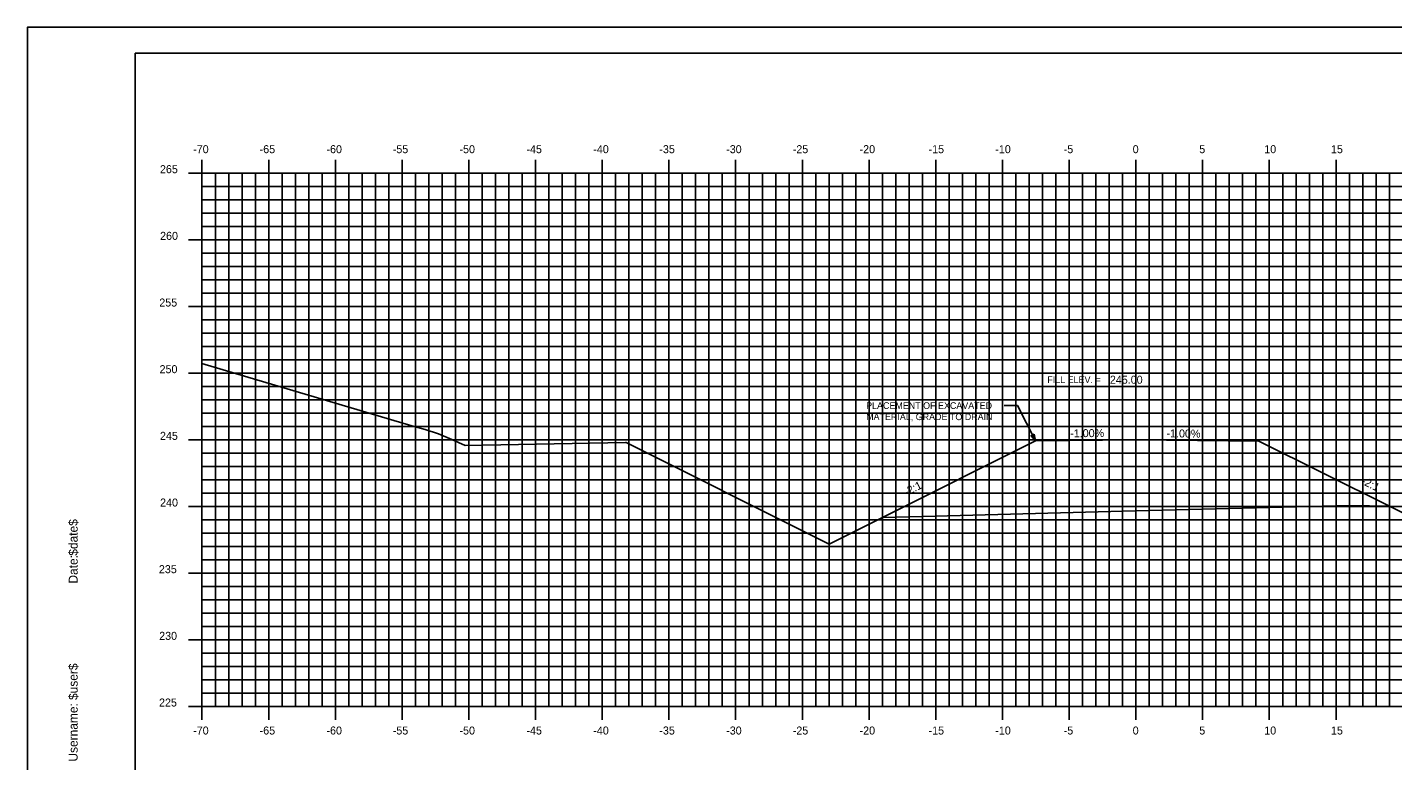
# Model space of a CAD drawing. Extents: x 1168600 to 1177589, y 610178 to 611246.
# Drawn here: x 1173869.7 to 1173972.1, y 610323.7 to 610378.7 of the extents above; entities that cross this region are included whole.
import ezdxf

# ---------------------------------------------------------------- set-up
doc = ezdxf.new("R2010")
doc.units = 0
for name, color, linetype in [('_Construction', 7, 'Continuous'), ('_Station Equation', 7, 'Continuous'), ('ANNOTATION', 7, 'Continuous'), ('BORDER', 7, 'Continuous'), ('D_Roadway_Centerline_Text', 7, 'Continuous'), ('D_Text_Standard', 7, 'Continuous'), ('H_V ANNOTATION', 7, 'Continuous'), ('MAJOR', 7, 'Continuous'), ('MINOR', 7, 'Continuous'), ('PLOT BOUNDARY', 7, 'Continuous')]:
    doc.layers.add(name, color=color, linetype=linetype)

msp = doc.modelspace()

# ---------------------------------------------------------------- linework, layer by layer
at = {"layer": '_Construction'}
for q in [(1173945.3, 610347.73), (1173962.03, 610347.71)]:
    msp.add_line((1173952.82, 610347.8), q, dxfattribs=at)
at = {"layer": '_Station Equation'}
msp.add_lwpolyline([(1173882.82, 610353.53), (1173898.54, 610348.84), (1173898.55, 610348.84), (1173899.55, 610348.57), (1173900.55, 610348.24), (1173901.55, 610347.83), (1173902.55, 610347.37), (1173914.56, 610347.59), (1173914.56, 610347.59), (1173914.61, 610347.59), (1173914.61, 610347.59), (1173914.61, 610347.59), (1173928.99, 610340.4)], dxfattribs=at)
at = {"layer": 'ANNOTATION'}
for p in [(1173942.95, 610350.37), (1173945.3, 610347.73)]:
    msp.add_line(p, (1173943.95, 610350.37), dxfattribs=at)
msp.add_lwpolyline([(1173945.19, 610348.23), (1173945.3, 610347.73), (1173944.96, 610348.11)], close=True, dxfattribs=at)
at = {"layer": 'BORDER'}
for p, q in [((1174037.82, 610376.8), (1173877.82, 610376.8)), ((1173877.82, 610376.8), (1173877.82, 610271.8))]:
    msp.add_line(p, q, dxfattribs=at)
at = {"layer": 'D_Text_Standard'}
for points in [[(1173933.82, 610341.98), (1173945.3, 610347.73), (1173952.82, 610347.8), (1173962.03, 610347.71), (1173971.82, 610342.82)], [(1173928.99, 610340.4), (1173929.82, 610339.98), (1173933.82, 610341.98), (1173936.82, 610342.06), (1173952.82, 610342.47), (1173968.82, 610342.88), (1173971.82, 610342.82), (1173974.65, 610341.4), (1173974.65, 610341.4), (1173978.1, 610339.68), (1173978.1, 610339.68)]]:
    msp.add_lwpolyline(points, dxfattribs=at)
at = {"layer": 'MAJOR'}
for p, q in [((1173882.82, 610368.8), (1173882.82, 610367.8)), ((1173887.82, 610368.8), (1173887.82, 610367.8)), ((1173892.82, 610368.8), (1173892.82, 610367.8)), ((1173897.82, 610368.8), (1173897.82, 610367.8)), ((1173902.82, 610368.8), (1173902.82, 610367.8)), ((1173907.82, 610368.8), (1173907.82, 610367.8)), ((1173912.82, 610368.8), (1173912.82, 610367.8)), ((1173917.82, 610368.8), (1173917.82, 610367.8)), ((1173922.82, 610368.8), (1173922.82, 610367.8)), ((1173927.82, 610368.8), (1173927.82, 610367.8)), ((1173932.82, 610368.8), (1173932.82, 610367.8)), ((1173937.82, 610368.8), (1173937.82, 610367.8)), ((1173942.82, 610368.8), (1173942.82, 610367.8)), ((1173947.82, 610368.8), (1173947.82, 610367.8)), ((1173952.82, 610368.8), (1173952.82, 610367.8)), ((1173957.82, 610368.8), (1173957.82, 610367.8)), ((1173962.82, 610368.8), (1173962.82, 610367.8)), ((1173967.82, 610368.8), (1173967.82, 610367.8)), ((1173881.82, 610367.8), (1173882.82, 610367.8)), ((1173882.82, 610367.8), (1174022.82, 610367.8)), ((1173882.82, 610327.8), (1173882.82, 610367.8)), ((1173882.82, 610327.8), (1173882.82, 610367.8)), ((1173882.82, 610367.8), (1174022.82, 610367.8)), ((1173887.82, 610327.8), (1173887.82, 610367.8)), ((1173892.82, 610327.8), (1173892.82, 610367.8)), ((1173897.82, 610327.8), (1173897.82, 610367.8)), ((1173902.82, 610327.8), (1173902.82, 610367.8)), ((1173907.82, 610327.8), (1173907.82, 610367.8)), ((1173912.82, 610327.8), (1173912.82, 610367.8)), ((1173917.82, 610327.8), (1173917.82, 610367.8)), ((1173922.82, 610327.8), (1173922.82, 610367.8)), ((1173927.82, 610327.8), (1173927.82, 610367.8)), ((1173932.82, 610327.8), (1173932.82, 610367.8)), ((1173937.82, 610327.8), (1173937.82, 610367.8)), ((1173942.82, 610327.8), (1173942.82, 610367.8)), ((1173947.82, 610327.8), (1173947.82, 610367.8)), ((1173952.82, 610327.8), (1173952.82, 610367.8)), ((1173957.82, 610327.8), (1173957.82, 610367.8)), ((1173962.82, 610327.8), (1173962.82, 610367.8)), ((1173967.82, 610327.8), (1173967.82, 610367.8)), ((1173881.82, 610362.8), (1173882.82, 610362.8)), ((1173882.82, 610362.8), (1174022.82, 610362.8)), ((1173881.82, 610357.8), (1173882.82, 610357.8)), ((1173882.82, 610357.8), (1174022.82, 610357.8)), ((1173881.82, 610352.8), (1173882.82, 610352.8)), ((1173882.82, 610352.8), (1174022.82, 610352.8)), ((1173881.82, 610347.8), (1173882.82, 610347.8)), ((1173882.82, 610347.8), (1174022.82, 610347.8)), ((1173881.82, 610342.8), (1173882.82, 610342.8)), ((1173882.82, 610342.8), (1174022.82, 610342.8)), ((1173881.82, 610337.8), (1173882.82, 610337.8)), ((1173882.82, 610337.8), (1174022.82, 610337.8)), ((1173881.82, 610332.8), (1173882.82, 610332.8)), ((1173882.82, 610332.8), (1174022.82, 610332.8)), ((1173881.82, 610327.8), (1173882.82, 610327.8)), ((1173882.82, 610327.8), (1174022.82, 610327.8)), ((1173882.82, 610327.8), (1174022.82, 610327.8)), ((1173882.82, 610326.8), (1173882.82, 610327.8)), ((1173887.82, 610326.8), (1173887.82, 610327.8)), ((1173892.82, 610326.8), (1173892.82, 610327.8)), ((1173897.82, 610326.8), (1173897.82, 610327.8)), ((1173902.82, 610326.8), (1173902.82, 610327.8)), ((1173907.82, 610326.8), (1173907.82, 610327.8)), ((1173912.82, 610326.8), (1173912.82, 610327.8)), ((1173917.82, 610326.8), (1173917.82, 610327.8)), ((1173922.82, 610326.8), (1173922.82, 610327.8)), ((1173927.82, 610326.8), (1173927.82, 610327.8)), ((1173932.82, 610326.8), (1173932.82, 610327.8)), ((1173937.82, 610326.8), (1173937.82, 610327.8)), ((1173942.82, 610326.8), (1173942.82, 610327.8)), ((1173947.82, 610326.8), (1173947.82, 610327.8)), ((1173952.82, 610326.8), (1173952.82, 610327.8)), ((1173957.82, 610326.8), (1173957.82, 610327.8)), ((1173962.82, 610326.8), (1173962.82, 610327.8)), ((1173967.82, 610326.8), (1173967.82, 610327.8))]:
    msp.add_line(p, q, dxfattribs=at)
at = {"layer": 'MINOR'}
for p, q in [((1173883.82, 610327.8), (1173883.82, 610367.8)), ((1173884.82, 610327.8), (1173884.82, 610367.8)), ((1173885.82, 610327.8), (1173885.82, 610367.8)), ((1173886.82, 610327.8), (1173886.82, 610367.8)), ((1173888.82, 610327.8), (1173888.82, 610367.8)), ((1173889.82, 610327.8), (1173889.82, 610367.8)), ((1173890.82, 610327.8), (1173890.82, 610367.8)), ((1173891.82, 610327.8), (1173891.82, 610367.8)), ((1173893.82, 610327.8), (1173893.82, 610367.8)), ((1173894.82, 610327.8), (1173894.82, 610367.8)), ((1173895.82, 610327.8), (1173895.82, 610367.8)), ((1173896.82, 610327.8), (1173896.82, 610367.8)), ((1173898.82, 610327.8), (1173898.82, 610367.8)), ((1173899.82, 610327.8), (1173899.82, 610367.8)), ((1173900.82, 610327.8), (1173900.82, 610367.8)), ((1173901.82, 610327.8), (1173901.82, 610367.8)), ((1173903.82, 610327.8), (1173903.82, 610367.8)), ((1173904.82, 610327.8), (1173904.82, 610367.8)), ((1173905.82, 610327.8), (1173905.82, 610367.8)), ((1173906.82, 610327.8), (1173906.82, 610367.8)), ((1173908.82, 610327.8), (1173908.82, 610367.8)), ((1173909.82, 610327.8), (1173909.82, 610367.8)), ((1173910.82, 610327.8), (1173910.82, 610367.8)), ((1173911.82, 610327.8), (1173911.82, 610367.8)), ((1173913.82, 610327.8), (1173913.82, 610367.8)), ((1173914.82, 610327.8), (1173914.82, 610367.8)), ((1173915.82, 610327.8), (1173915.82, 610367.8)), ((1173916.82, 610327.8), (1173916.82, 610367.8)), ((1173918.82, 610327.8), (1173918.82, 610367.8)), ((1173919.82, 610327.8), (1173919.82, 610367.8)), ((1173920.82, 610327.8), (1173920.82, 610367.8)), ((1173921.82, 610327.8), (1173921.82, 610367.8)), ((1173923.82, 610327.8), (1173923.82, 610367.8)), ((1173924.82, 610327.8), (1173924.82, 610367.8)), ((1173925.82, 610327.8), (1173925.82, 610367.8)), ((1173926.82, 610327.8), (1173926.82, 610367.8)), ((1173928.82, 610327.8), (1173928.82, 610367.8)), ((1173929.82, 610327.8), (1173929.82, 610367.8)), ((1173930.82, 610327.8), (1173930.82, 610367.8)), ((1173931.82, 610327.8), (1173931.82, 610367.8)), ((1173933.82, 610327.8), (1173933.82, 610367.8)), ((1173934.82, 610327.8), (1173934.82, 610367.8)), ((1173935.82, 610327.8), (1173935.82, 610367.8)), ((1173936.82, 610327.8), (1173936.82, 610367.8)), ((1173938.82, 610327.8), (1173938.82, 610367.8)), ((1173939.82, 610327.8), (1173939.82, 610367.8)), ((1173940.82, 610327.8), (1173940.82, 610367.8)), ((1173941.82, 610327.8), (1173941.82, 610367.8)), ((1173943.82, 610327.8), (1173943.82, 610367.8)), ((1173944.82, 610327.8), (1173944.82, 610367.8)), ((1173945.82, 610327.8), (1173945.82, 610367.8)), ((1173946.82, 610327.8), (1173946.82, 610367.8)), ((1173948.82, 610327.8), (1173948.82, 610367.8)), ((1173949.82, 610327.8), (1173949.82, 610367.8)), ((1173950.82, 610327.8), (1173950.82, 610367.8)), ((1173951.82, 610327.8), (1173951.82, 610367.8)), ((1173953.82, 610327.8), (1173953.82, 610367.8)), ((1173954.82, 610327.8), (1173954.82, 610367.8)), ((1173955.82, 610327.8), (1173955.82, 610367.8)), ((1173956.82, 610327.8), (1173956.82, 610367.8)), ((1173958.82, 610327.8), (1173958.82, 610367.8)), ((1173959.82, 610327.8), (1173959.82, 610367.8)), ((1173960.82, 610327.8), (1173960.82, 610367.8)), ((1173961.82, 610327.8), (1173961.82, 610367.8)), ((1173963.82, 610327.8), (1173963.82, 610367.8)), ((1173964.82, 610327.8), (1173964.82, 610367.8)), ((1173965.82, 610327.8), (1173965.82, 610367.8)), ((1173966.82, 610327.8), (1173966.82, 610367.8)), ((1173968.82, 610327.8), (1173968.82, 610367.8)), ((1173969.82, 610327.8), (1173969.82, 610367.8)), ((1173970.82, 610327.8), (1173970.82, 610367.8)), ((1173971.82, 610327.8), (1173971.82, 610367.8)), ((1173882.82, 610366.8), (1174022.82, 610366.8)), ((1173882.82, 610366.8), (1173883.82, 610366.8)), ((1173882.82, 610365.8), (1174022.82, 610365.8)), ((1173882.82, 610365.8), (1173883.82, 610365.8)), ((1173882.82, 610364.8), (1174022.82, 610364.8)), ((1173882.82, 610364.8), (1173883.82, 610364.8)), ((1173882.82, 610363.8), (1174022.82, 610363.8)), ((1173882.82, 610363.8), (1173883.82, 610363.8)), ((1173882.82, 610361.8), (1174022.82, 610361.8)), ((1173882.82, 610361.8), (1173883.82, 610361.8)), ((1173882.82, 610360.8), (1174022.82, 610360.8)), ((1173882.82, 610360.8), (1173883.82, 610360.8)), ((1173882.82, 610359.8), (1174022.82, 610359.8)), ((1173882.82, 610359.8), (1173883.82, 610359.8)), ((1173882.82, 610358.8), (1174022.82, 610358.8)), ((1173882.82, 610358.8), (1173883.82, 610358.8)), ((1173882.82, 610356.8), (1174022.82, 610356.8)), ((1173882.82, 610356.8), (1173883.82, 610356.8)), ((1173882.82, 610355.8), (1174022.82, 610355.8)), ((1173882.82, 610355.8), (1173883.82, 610355.8)), ((1173882.82, 610354.8), (1174022.82, 610354.8)), ((1173882.82, 610354.8), (1173883.82, 610354.8)), ((1173882.82, 610353.8), (1174022.82, 610353.8)), ((1173882.82, 610353.8), (1173883.82, 610353.8)), ((1173882.82, 610351.8), (1174022.82, 610351.8)), ((1173882.82, 610351.8), (1173883.82, 610351.8)), ((1173882.82, 610350.8), (1174022.82, 610350.8)), ((1173882.82, 610350.8), (1173883.82, 610350.8)), ((1173882.82, 610349.8), (1174022.82, 610349.8)), ((1173882.82, 610349.8), (1173883.82, 610349.8)), ((1173882.82, 610348.8), (1174022.82, 610348.8)), ((1173882.82, 610348.8), (1173883.82, 610348.8)), ((1173882.82, 610346.8), (1174022.82, 610346.8)), ((1173882.82, 610346.8), (1173883.82, 610346.8)), ((1173882.82, 610345.8), (1174022.82, 610345.8)), ((1173882.82, 610345.8), (1173883.82, 610345.8)), ((1173882.82, 610344.8), (1174022.82, 610344.8)), ((1173882.82, 610344.8), (1173883.82, 610344.8)), ((1173882.82, 610343.8), (1174022.82, 610343.8)), ((1173882.82, 610343.8), (1173883.82, 610343.8)), ((1173882.82, 610341.8), (1174022.82, 610341.8)), ((1173882.82, 610341.8), (1173883.82, 610341.8)), ((1173882.82, 610340.8), (1174022.82, 610340.8)), ((1173882.82, 610340.8), (1173883.82, 610340.8)), ((1173882.82, 610339.8), (1174022.82, 610339.8)), ((1173882.82, 610339.8), (1173883.82, 610339.8)), ((1173882.82, 610338.8), (1174022.82, 610338.8)), ((1173882.82, 610338.8), (1173883.82, 610338.8)), ((1173882.82, 610336.8), (1174022.82, 610336.8)), ((1173882.82, 610336.8), (1173883.82, 610336.8)), ((1173882.82, 610335.8), (1174022.82, 610335.8)), ((1173882.82, 610335.8), (1173883.82, 610335.8)), ((1173882.82, 610334.8), (1174022.82, 610334.8)), ((1173882.82, 610334.8), (1173883.82, 610334.8)), ((1173882.82, 610333.8), (1174022.82, 610333.8)), ((1173882.82, 610333.8), (1173883.82, 610333.8)), ((1173882.82, 610331.8), (1174022.82, 610331.8)), ((1173882.82, 610331.8), (1173883.82, 610331.8)), ((1173882.82, 610330.8), (1174022.82, 610330.8)), ((1173882.82, 610330.8), (1173883.82, 610330.8)), ((1173882.82, 610329.8), (1174022.82, 610329.8)), ((1173882.82, 610329.8), (1173883.82, 610329.8)), ((1173882.82, 610328.8), (1174022.82, 610328.8)), ((1173882.82, 610328.8), (1173883.82, 610328.8))]:
    msp.add_line(p, q, dxfattribs=at)
at = {"layer": 'PLOT BOUNDARY'}
msp.add_lwpolyline([(1173869.73, 610268.74), (1174039.73, 610268.74), (1174039.73, 610378.74), (1173869.73, 610378.74)], close=True, dxfattribs=at)

# ---------------------------------------------------------------- texts
at = {"layer": 'ANNOTATION'}
for s, p in [('FILL ELEV. =', (1173946.18, 610352.06)), ('PLACEMENT OF EXCAVATED ', (1173932.6, 610350.12)), ('MATERIAL, GRADE TO DRAIN', (1173932.6, 610349.28))]:
    msp.add_text(s, height=0.5, dxfattribs=at).set_placement(p)
for s, rotation, p in [('-1.00%', 0.5729, (1173947.9, 610347.99)), ('-1.00%', 359.4271, (1173955.11, 610347.99)), ('-2:1', 26.5651, (1173935.61, 610343.58)), ('-2:1', 333.4349, (1173969.66, 610344.53))]:
    msp.add_text(s, height=0.6, rotation=rotation, dxfattribs=at).set_placement(p)
at = {"layer": 'BORDER'}
for s, p in [('$date$', (1173873.5, 610339.11)), ('Date:', (1173873.5, 610337.02)), ('$user$', (1173873.5, 610328.29)), ('Username:', (1173873.5, 610323.67))]:
    msp.add_text(s, height=0.67, rotation=90, dxfattribs=at).set_placement(p)
at = {"layer": 'D_Roadway_Centerline_Text'}
msp.add_text('245.00', height=0.6, dxfattribs=at).set_placement((1173950.87, 610352.01))
at = {"layer": 'D_Text_Standard'}
for s, p in [('C', (1173952.81, 610342.47)), ('L', (1173952.82, 610342.46))]:
    msp.add_text(s, height=0.0146, dxfattribs=at).set_placement(p)
at = {"layer": 'H_V ANNOTATION'}
for s, p in [('-70', (1173882.16, 610369.3)), ('-65', (1173887.14, 610369.3)), ('-60', (1173892.15, 610369.3)), ('-55', (1173897.12, 610369.3)), ('-50', (1173902.12, 610369.3)), ('-45', (1173907.14, 610369.3)), ('-40', (1173912.15, 610369.3)), ('-35', (1173917.1, 610369.3)), ('-30', (1173922.11, 610369.3)), ('-25', (1173927.1, 610369.3)), ('-20', (1173932.11, 610369.3)), ('-15', (1173937.28, 610369.3)), ('-10', (1173942.28, 610369.3)), ('-5', (1173947.41, 610369.3)), ('0', (1173952.58, 610369.3)), ('5', (1173957.57, 610369.3)), ('10', (1173962.44, 610369.3)), ('15', (1173967.44, 610369.3)), ('265', (1173879.67, 610367.8)), ('260', (1173879.68, 610362.8)), ('255', (1173879.62, 610357.8)), ('250', (1173879.64, 610352.8)), ('245', (1173879.67, 610347.8)), ('240', (1173879.68, 610342.8)), ('235', (1173879.59, 610337.8)), ('230', (1173879.61, 610332.8)), ('225', (1173879.6, 610327.8)), ('-70', (1173882.16, 610325.7)), ('-65', (1173887.14, 610325.7)), ('-60', (1173892.15, 610325.7)), ('-55', (1173897.12, 610325.7)), ('-50', (1173902.12, 610325.7)), ('-45', (1173907.14, 610325.7)), ('-40', (1173912.15, 610325.7)), ('-35', (1173917.1, 610325.7)), ('-30', (1173922.11, 610325.7)), ('-25', (1173927.1, 610325.7)), ('-20', (1173932.11, 610325.7)), ('-15', (1173937.28, 610325.7)), ('-10', (1173942.28, 610325.7)), ('-5', (1173947.41, 610325.7)), ('0', (1173952.58, 610325.7)), ('5', (1173957.57, 610325.7)), ('10', (1173962.44, 610325.7)), ('15', (1173967.44, 610325.7))]:
    msp.add_text(s, height=0.6, dxfattribs=at).set_placement(p)

doc.saveas('drawing.dxf')
